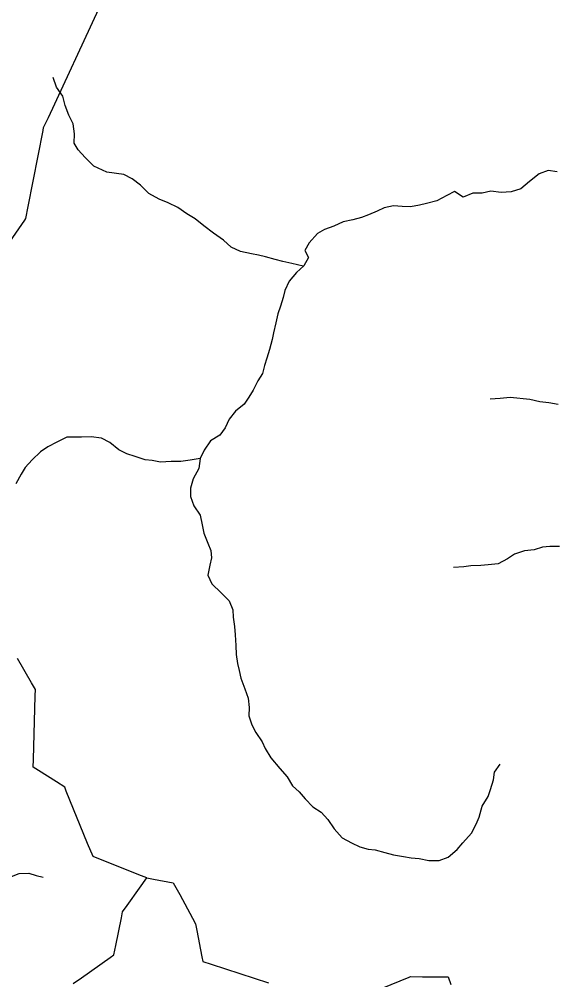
# Model space of a CAD drawing. Extents: x 0 to 42, y 0 to 22.
# Drawn here: x 7.945 to 8.319, y 18.254 to 18.928 of the extents above; entities that cross this region are included whole.
import ezdxf

# ---------------------------------------------------------------- set-up
doc = ezdxf.new("R2010")
doc.units = 0
doc.layers.add('GM_X_Minor_River', color=7, linetype='Continuous')
doc.layers.add('GM_X_Township_Road', color=7, linetype='Continuous')

msp = doc.modelspace()

# ---------------------------------------------------------------- linework, layer by layer
at = {"layer": 'GM_X_Minor_River'}
for points in [[(7.9976, 18.82451), (7.99137, 18.83064), (7.98665, 18.83596), (7.98383, 18.84071), (7.98404, 18.84734), (7.98311, 18.85417), (7.97991, 18.86043), (7.97747, 18.86707), (7.97579, 18.87371), (7.97146, 18.87998), (7.96902, 18.88681)], [(8.14443, 18.75433), (8.13645, 18.75634), (8.13002, 18.75766), (8.12472, 18.75898), (8.11791, 18.76086), (8.11299, 18.76199), (8.10807, 18.76292), (8.1005, 18.76462), (8.09388, 18.76764), (8.08838, 18.77256), (8.08138, 18.77748), (8.07475, 18.78258), (8.06869, 18.7875), (8.06282, 18.79109), (8.05638, 18.79544), (8.04975, 18.79884), (8.04332, 18.80149), (8.03612, 18.80546), (8.03025, 18.81113), (8.02438, 18.81567), (8.0187, 18.8187), (8.00674, 18.82036), (7.9976, 18.82451)], [(8.32252, 18.8205), (8.31619, 18.82159), (8.30976, 18.81911), (8.30315, 18.81378), (8.29692, 18.80865), (8.29012, 18.80655), (8.28312, 18.80616), (8.27593, 18.8069), (8.26988, 18.80556), (8.26345, 18.80555), (8.25646, 18.80287), (8.2504, 18.80685), (8.24511, 18.80399), (8.23812, 18.80018), (8.23094, 18.79846), (8.22602, 18.79712), (8.21959, 18.79597), (8.21373, 18.79615), (8.20768, 18.7967), (8.20125, 18.79536), (8.19634, 18.79308), (8.19029, 18.79041), (8.18519, 18.7885), (8.17914, 18.78697), (8.17252, 18.78544), (8.16591, 18.78239), (8.15929, 18.7801), (8.15438, 18.77725), (8.14853, 18.77078), (8.14551, 18.76528), (8.14817, 18.76035), (8.14478, 18.75465), (8.13968, 18.7499), (8.13459, 18.74382), (8.13157, 18.73718), (8.13045, 18.73243), (8.12857, 18.72636), (8.1265, 18.72085), (8.12518, 18.71459), (8.1235, 18.70757), (8.12256, 18.70282), (8.12068, 18.6958), (8.1188, 18.68973), (8.1173, 18.6846), (8.1158, 18.6791), (8.11259, 18.67378), (8.1092, 18.66733), (8.10618, 18.66239), (8.10298, 18.65745), (8.09693, 18.65251), (8.0924, 18.647), (8.08977, 18.64092), (8.086, 18.63579), (8.07938, 18.6318), (8.07486, 18.62515), (8.07222, 18.61945), (8.07129, 18.61243), (8.06714, 18.60521), (8.06526, 18.59857), (8.06546, 18.59269), (8.06774, 18.58625), (8.0721, 18.57962), (8.07363, 18.57279), (8.07459, 18.56691), (8.07744, 18.5599), (8.07953, 18.55479), (8.0801, 18.54967), (8.07879, 18.54454), (8.07748, 18.53752), (8.08033, 18.53146), (8.08677, 18.52521), (8.09246, 18.51953), (8.09493, 18.51328), (8.09531, 18.50797), (8.09627, 18.50152), (8.09666, 18.49564), (8.09705, 18.48805), (8.09744, 18.4818), (8.0984, 18.47554), (8.09936, 18.47061), (8.10069, 18.4653), (8.10354, 18.45772), (8.10582, 18.45108), (8.1064, 18.44464), (8.10622, 18.43876), (8.10832, 18.4325), (8.11116, 18.42701), (8.11553, 18.42057), (8.1178, 18.41583), (8.1216, 18.4092), (8.12804, 18.40181), (8.13316, 18.39594), (8.13677, 18.38969), (8.1415, 18.38553), (8.14586, 18.38061), (8.15117, 18.37493), (8.15704, 18.37115), (8.16159, 18.36603), (8.16614, 18.3594), (8.17182, 18.35316)], [(8.32312, 18.65734), (8.31668, 18.65846), (8.31044, 18.65921), (8.30325, 18.66071), (8.28963, 18.6622), (8.28245, 18.66143), (8.27545, 18.66103)], [(8.07222, 18.61945), (8.06522, 18.6183), (8.05861, 18.61734), (8.0518, 18.61732), (8.04442, 18.61693), (8.03856, 18.61787), (8.03345, 18.61842), (8.02664, 18.62069), (8.02058, 18.62276), (8.01509, 18.62541), (8.00884, 18.6307), (8.00297, 18.63373), (7.99578, 18.63466), (7.98898, 18.63446), (7.98349, 18.63425), (7.97857, 18.63444), (7.97158, 18.63082), (7.96535, 18.62758), (7.96025, 18.62415), (7.95421, 18.61845), (7.94949, 18.61313), (7.94666, 18.60838), (7.94289, 18.60155)], [(8.32425, 18.55757), (8.31725, 18.55756), (8.31215, 18.55717), (8.30648, 18.55526), (8.29967, 18.55448), (8.29268, 18.55219), (8.28776, 18.54896), (8.28115, 18.54553), (8.27416, 18.54476), (8.26905, 18.54437), (8.26186, 18.54397), (8.25695, 18.54339), (8.24976, 18.543)], [(8.17182, 18.35316), (8.17826, 18.34976), (8.18413, 18.34692), (8.18999, 18.34523), (8.19491, 18.34467), (8.20172, 18.34298), (8.20778, 18.34128), (8.21478, 18.34016), (8.22008, 18.33922), (8.22575, 18.33866), (8.23256, 18.33735), (8.23975, 18.33717), (8.24598, 18.33965), (8.25241, 18.34498), (8.25637, 18.34973), (8.26241, 18.35638), (8.2658, 18.36265), (8.26768, 18.36758), (8.26994, 18.37536), (8.27408, 18.3822), (8.27578, 18.38714), (8.27784, 18.39378), (8.27859, 18.39928), (8.28255, 18.40479)], [(7.93868, 18.32555), (7.9453, 18.32803), (7.95191, 18.32843), (7.95702, 18.32673), (7.96213, 18.3256)]]:
    msp.add_lwpolyline(points, dxfattribs=at)
at = {"layer": 'GM_X_Township_Road'}
for points in [[(7.93225, 18.76221), (7.94905, 18.7867), (7.94981, 18.78781), (7.95146, 18.7962), (7.96195, 18.84963), (7.96233, 18.85158), (7.96566, 18.85875), (8.00114, 18.93505)], [(8.03475, 18.32504), (8.02918, 18.32727), (7.99703, 18.34015), (7.99318, 18.3492), (7.97825, 18.38587), (7.97712, 18.38863), (7.97128, 18.39235), (7.95877, 18.40035), (7.95512, 18.40268), (7.95528, 18.40825), (7.95651, 18.45277), (7.95664, 18.45734), (7.95394, 18.46194), (7.94391, 18.47901)], [(7.983, 18.25082), (7.98882, 18.25492), (8.00907, 18.26915), (8.01162, 18.27094), (8.01296, 18.27758), (8.01686, 18.29699), (8.01769, 18.30113), (8.02099, 18.30575), (8.02961, 18.31784), (8.03475, 18.32504)], [(8.03475, 18.32504), (8.03937, 18.32415), (8.05323, 18.32149), (8.05782, 18.31341), (8.06671, 18.29683), (8.06888, 18.29277), (8.06979, 18.28805), (8.07337, 18.26958), (8.074, 18.26639), (8.07985, 18.26449), (8.1201, 18.25143)], [(8.18827, 18.24293), (8.21874, 18.25541), (8.2196, 18.25576), (8.22807, 18.2557), (8.24218, 18.2556), (8.24595, 18.25557), (8.24793, 18.25029)]]:
    msp.add_lwpolyline(points, dxfattribs=at)

doc.saveas('drawing.dxf')
